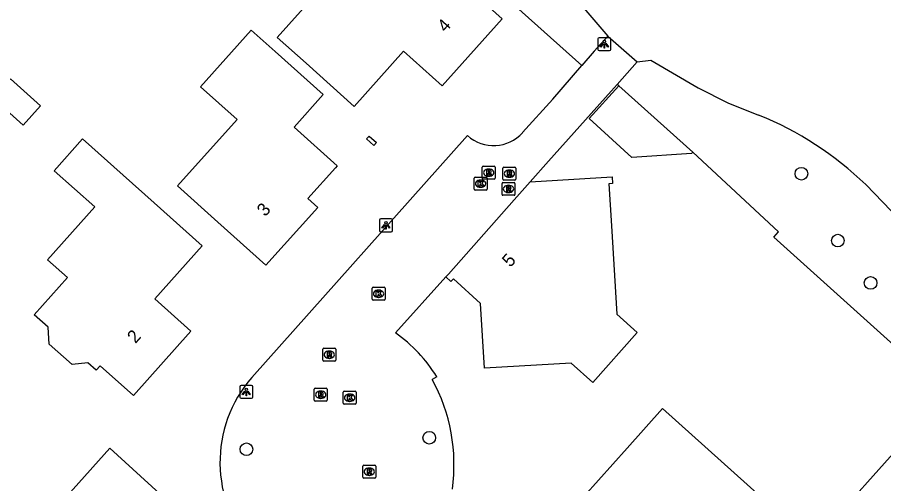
# Model space of a CAD drawing. Extents: x 157663 to 158496, y 379212 to 380934.
# Drawn here: x 158375.9 to 158443, y 380312.2 to 380348.2 of the extents above; entities that cross this region are included whole.
import ezdxf

# ---------------------------------------------------------------- set-up
doc = ezdxf.new("R2010")
doc.units = 0
for name, color, linetype in [('IMGEO_Boom', 7, 'Continuous'), ('IMGEO_Groenvoorziening', 7, 'Continuous'), ('IMGEO_Kolk', 7, 'Continuous'), ('IMGEO_Lichtpunt', 7, 'Continuous'), ('IMGEO_Pand', 7, 'Continuous'), ('IMGEO_Pand_nummerreeks', 7, 'Continuous'), ('IMGEO_Rioolput', 7, 'Continuous'), ('IMGEO_Voetpad_halfverhard', 7, 'Continuous'), ('IMGEO_Voetpad_open', 7, 'Continuous')]:
    doc.layers.add(name, color=color, linetype=linetype)

msp = doc.modelspace()

# ---------------------------------------------------------------- linework, layer by layer
at = {"layer": 'IMGEO_Boom'}
for centre in [(158436.591, 380336.129), (158439.408, 380330.957), (158441.945, 380327.687), (158407.771, 380315.704), (158393.623, 380314.818)]:
    msp.add_circle(centre, 0.489, dxfattribs=at)
at = {"layer": 'IMGEO_Groenvoorziening'}
for points in [[(158419.585, 380344.516), (158384.11, 380376.231)], [(158422.441, 380342.925), (158422.312, 380343.04)], [(158469.277, 380293.915), (158458.305, 380303.73), (158457.948, 380310.102), (158434.449, 380331.217), (158434.819, 380331.631), (158428.17, 380337.802)]]:
    msp.add_lwpolyline(points, dxfattribs=at)
at = {"layer": 'IMGEO_Kolk'}
for p, q in [((158411.253, 380334.938), (158411.253, 380335.79)), ((158411.328, 380335.864), (158412.18, 380335.864)), ((158411.741, 380335.644), (158411.766, 380335.644)), ((158412.254, 380335.79), (158412.254, 380334.938)), ((158412.18, 380334.864), (158411.328, 380334.864)), ((158411.764, 380335.084), (158411.739, 380335.084)), ((158403.353, 380326.418), (158403.353, 380327.27)), ((158403.428, 380327.344), (158404.28, 380327.344)), ((158404.354, 380327.27), (158404.354, 380326.418)), ((158403.841, 380327.124), (158403.866, 380327.124)), ((158404.28, 380326.344), (158403.428, 380326.344)), ((158403.864, 380326.564), (158403.839, 380326.564)), ((158401.112, 380318.375), (158401.112, 380319.227)), ((158401.187, 380319.301), (158402.039, 380319.301)), ((158402.113, 380319.227), (158402.113, 380318.375)), ((158401.6, 380319.081), (158401.625, 380319.081)), ((158402.039, 380318.301), (158401.187, 380318.301)), ((158401.623, 380318.521), (158401.598, 380318.521))]:
    msp.add_line(p, q, dxfattribs=at)
for points in [[(158411.253, 380334.938), (158411.253, 380335.79)], [(158411.328, 380335.864), (158412.18, 380335.864)], [(158411.574, 380335.564), (158411.697, 380335.564), (158411.697, 380335.413), (158411.827, 380335.564), (158411.991, 380335.564), (158411.845, 380335.413), (158411.998, 380335.164), (158411.846, 380335.164), (158411.761, 380335.328), (158411.697, 380335.261), (158411.697, 380335.164), (158411.574, 380335.164), (158411.574, 380335.564)], [(158412.254, 380335.79), (158412.254, 380334.938)], [(158412.18, 380334.864), (158411.328, 380334.864)], [(158403.353, 380326.418), (158403.353, 380327.27)], [(158403.428, 380327.344), (158404.28, 380327.344)], [(158404.354, 380327.27), (158404.354, 380326.418)], [(158403.674, 380327.044), (158403.797, 380327.044), (158403.797, 380326.893), (158403.927, 380327.044), (158404.091, 380327.044), (158403.945, 380326.893), (158404.098, 380326.644), (158403.946, 380326.644), (158403.861, 380326.808), (158403.797, 380326.741), (158403.797, 380326.644), (158403.674, 380326.644), (158403.674, 380327.044)], [(158404.28, 380326.344), (158403.428, 380326.344)], [(158401.112, 380318.375), (158401.112, 380319.227)], [(158401.187, 380319.301), (158402.039, 380319.301)], [(158402.113, 380319.227), (158402.113, 380318.375)], [(158401.433, 380319.001), (158401.556, 380319.001), (158401.556, 380318.85), (158401.686, 380319.001), (158401.85, 380319.001), (158401.704, 380318.85), (158401.857, 380318.601), (158401.705, 380318.601), (158401.62, 380318.765), (158401.556, 380318.698), (158401.556, 380318.601), (158401.433, 380318.601), (158401.433, 380319.001)], [(158402.039, 380318.301), (158401.187, 380318.301)]]:
    msp.add_lwpolyline(points, dxfattribs=at)
for centre, start, end in [((158411.33, 380335.788), 91.55205, 178.44795), ((158411.33, 380335.788), 91.55205, 178.44795), ((158412.178, 380335.788), 1.55205, 88.44795), ((158412.178, 380335.788), 1.55205, 88.44795), ((158411.33, 380334.94), 181.55205, 268.44795), ((158411.33, 380334.94), 181.55205, 268.44795), ((158412.178, 380334.94), 271.55205, 358.44795), ((158412.178, 380334.94), 271.55205, 358.44795), ((158403.43, 380327.268), 91.55205, 178.44795), ((158403.43, 380327.268), 91.55205, 178.44795), ((158404.278, 380327.268), 1.55205, 88.44795), ((158404.278, 380327.268), 1.55205, 88.44795), ((158403.43, 380326.42), 181.55205, 268.44795), ((158403.43, 380326.42), 181.55205, 268.44795), ((158404.278, 380326.42), 271.55205, 358.44795), ((158404.278, 380326.42), 271.55205, 358.44795), ((158401.189, 380319.225), 91.55205, 178.44795), ((158401.189, 380319.225), 91.55205, 178.44795), ((158402.037, 380319.225), 1.55205, 88.44795), ((158402.037, 380319.225), 1.55205, 88.44795), ((158401.189, 380318.377), 181.55205, 268.44795), ((158401.189, 380318.377), 181.55205, 268.44795), ((158402.037, 380318.377), 271.55205, 358.44795), ((158402.037, 380318.377), 271.55205, 358.44795)]:
    msp.add_arc(centre, 0.0765, start, end, dxfattribs=at)
for centre, major_axis, ratio, start_param, end_param in [((158411.74, 380335.364), (-0.387, 0.002), 0.722429, 4.712389, 7.853982), ((158411.765, 380335.364), (-0.39, 0.002), 0.717154, 1.570796, 4.712389), ((158403.84, 380326.844), (-0.387, 0.002), 0.722429, 4.712389, 7.853982), ((158403.865, 380326.844), (-0.39, 0.002), 0.717154, 1.570796, 4.712389), ((158401.599, 380318.801), (-0.387, 0.002), 0.722429, 4.712389, 7.853982), ((158401.624, 380318.801), (-0.39, 0.002), 0.717154, 1.570796, 4.712389)]:
    msp.add_ellipse(centre, major_axis=major_axis, ratio=ratio, start_param=start_param, end_param=end_param, dxfattribs=at)
at = {"layer": 'IMGEO_Lichtpunt'}
for p, q in [((158420.832, 380346.557), (158420.832, 380345.75)), ((158420.832, 380346.557), (158420.832, 380345.75)), ((158421.734, 380346.652), (158420.926, 380346.652)), ((158421.734, 380346.652), (158420.926, 380346.652)), ((158421.828, 380345.75), (158421.828, 380346.557)), ((158421.828, 380345.75), (158421.828, 380346.557)), ((158420.926, 380345.656), (158421.734, 380345.656)), ((158420.926, 380345.656), (158421.734, 380345.656)), ((158404.825, 380332.632), (158404.017, 380332.632)), ((158404.825, 380332.632), (158404.017, 380332.632)), ((158403.923, 380332.537), (158403.923, 380331.73)), ((158403.923, 380332.537), (158403.923, 380331.73)), ((158404.919, 380331.73), (158404.919, 380332.537)), ((158404.919, 380331.73), (158404.919, 380332.537)), ((158404.017, 380331.636), (158404.825, 380331.636)), ((158404.017, 380331.636), (158404.825, 380331.636)), ((158393.111, 380319.659), (158393.111, 380318.852)), ((158393.111, 380319.659), (158393.111, 380318.852)), ((158394.013, 380319.754), (158393.205, 380319.754)), ((158394.013, 380319.754), (158393.205, 380319.754)), ((158394.107, 380318.852), (158394.107, 380319.659)), ((158394.107, 380318.852), (158394.107, 380319.659)), ((158393.205, 380318.758), (158394.013, 380318.758)), ((158393.205, 380318.758), (158394.013, 380318.758))]:
    msp.add_line(p, q, dxfattribs=at)
for points in [[(158421.206, 380346.221), (158421.245, 380346.193), (158421.057, 380345.931), (158421.019, 380345.958), (158421.206, 380346.221)], [(158421.308, 380346.173), (158421.355, 380346.173), (158421.355, 380345.851), (158421.308, 380345.851), (158421.308, 380346.173)], [(158421.418, 380346.193), (158421.456, 380346.22), (158421.643, 380345.958), (158421.604, 380345.93), (158421.418, 380346.193)], [(158404.297, 380332.201), (158404.336, 380332.173), (158404.148, 380331.911), (158404.11, 380331.938), (158404.297, 380332.201)], [(158404.399, 380332.153), (158404.446, 380332.153), (158404.446, 380331.831), (158404.399, 380331.831), (158404.399, 380332.153)], [(158404.509, 380332.173), (158404.547, 380332.2), (158404.734, 380331.938), (158404.695, 380331.91), (158404.509, 380332.173)], [(158393.485, 380319.323), (158393.524, 380319.295), (158393.336, 380319.033), (158393.298, 380319.06), (158393.485, 380319.323)], [(158393.587, 380319.275), (158393.634, 380319.275), (158393.634, 380318.953), (158393.587, 380318.953), (158393.587, 380319.275)], [(158393.697, 380319.295), (158393.735, 380319.322), (158393.922, 380319.06), (158393.883, 380319.032), (158393.697, 380319.295)]]:
    msp.add_lwpolyline(points, dxfattribs=at)
for centre in [(158421.331, 380346.355), (158404.422, 380332.335), (158393.61, 380319.457)]:
    msp.add_circle(centre, 0.0994, dxfattribs=at)
for centre, start, end in [((158420.926, 380346.557), 90, 180), ((158420.926, 380346.557), 90, 180), ((158421.734, 380346.557), 0, 90), ((158421.734, 380346.557), 0, 90), ((158420.926, 380345.75), 180, 270), ((158420.926, 380345.75), 180, 270), ((158421.734, 380345.75), 270, 0), ((158421.734, 380345.75), 270, 360), ((158404.017, 380332.537), 90, 180), ((158404.017, 380332.537), 90, 180), ((158404.825, 380332.537), 0, 90), ((158404.825, 380332.537), 0, 90), ((158404.017, 380331.73), 180, 270), ((158404.017, 380331.73), 180, 270), ((158404.825, 380331.73), 270, 0), ((158404.825, 380331.73), 270, 360), ((158393.205, 380319.659), 90, 180), ((158393.205, 380319.659), 90, 180), ((158394.013, 380319.659), 0, 90), ((158394.013, 380319.659), 0, 90), ((158393.205, 380318.852), 180, 270), ((158393.205, 380318.852), 180, 270), ((158394.013, 380318.852), 270, 0), ((158394.013, 380318.852), 270, 360)]:
    msp.add_arc(centre, 0.0946, start, end, dxfattribs=at)
at = {"layer": 'IMGEO_Pand'}
for points in [[(158396.001, 380346.677), (158399.838, 380350.967), (158398.148, 380352.478), (158402.774, 380357.649), (158409.697, 380351.455), (158413.423, 380348.121), (158408.781, 380342.932), (158405.788, 380345.611), (158401.967, 380341.34), (158398.241, 380344.674), (158396.001, 380346.677)], [(158393.996, 380347.248), (158395.843, 380345.59), (158399.562, 380342.249), (158397.311, 380339.742), (158400.653, 380336.741), (158400.512, 380336.585), (158398.381, 380334.212), (158399.143, 380333.527), (158395.118, 380329.046), (158391.398, 380332.387), (158388.283, 380335.185), (158392.892, 380340.316), (158390.057, 380342.863), (158393.996, 380347.248)], [(158374.005, 380341.963), (158375.351, 380343.468), (158377.672, 380341.392), (158376.326, 380339.887), (158374.005, 380341.963)], [(158428.17, 380337.802), (158428.07, 380337.69), (158423.469, 380337.38), (158420.147, 380340.411), (158422.441, 380342.925)], [(158428.17, 380337.802), (158422.441, 380342.925)], [(158381.871, 380333.563), (158378.74, 380336.365), (158380.94, 380338.824), (158384.071, 380336.022), (158386.47, 380333.876), (158390.196, 380330.543), (158386.537, 380326.452), (158389.318, 380323.964), (158384.867, 380318.989), (158382.307, 380321.279), (158381.991, 380320.927), (158381.336, 380321.513), (158380.122, 380321.377), (158378.36, 380322.953), (158378.265, 380324.261), (158377.197, 380325.216), (158379.773, 380328.095), (158378.221, 380329.483), (158381.871, 380333.563)], [(158403.126, 380339.049), (158403.692, 380338.541), (158403.485, 380338.311), (158402.919, 380338.819), (158403.126, 380339.049)], [(158415.58, 380335.504), (158421.939, 380335.891), (158421.97, 380335.372), (158421.69, 380335.355), (158421.883, 380332.091), (158422.286, 380325.266), (158423.88, 380323.85), (158420.448, 380319.987), (158418.771, 380321.478), (158412.05, 380321.081), (158411.754, 380326.085), (158409.64, 380328.004), (158409.455, 380327.794), (158409.069, 380328.143)], [(158409.069, 380328.143), (158409.255, 380328.353), (158414.354, 380334.118), (158415.58, 380335.504)], [(158431.644, 380304.153), (158428.306, 380300.43), (158427.876, 380300.815), (158428.058, 380301.018), (158428.302, 380300.798), (158428.968, 380301.54), (158426.346, 380303.896), (158427.024, 380304.652), (158424.776, 380306.68), (158419.756, 380311.18), (158423.094, 380314.903), (158425.845, 380317.972), (158435.928, 380308.932), (158431.644, 380304.153)], [(158388.658, 380309.781), (158386.027, 380306.778), (158387.003, 380305.924), (158384.635, 380303.221), (158386.662, 380301.445), (158383.239, 380297.562), (158381.298, 380299.274), (158378.522, 380296.432), (158374.419, 380300.086), (158371.82, 380302.401), (158374.502, 380305.388), (158383.041, 380314.899), (158388.658, 380309.781)], [(158445.302, 380293.598), (158441.969, 380289.87), (158438.9, 380292.614), (158438.115, 380291.736), (158433.344, 380296.001), (158438.969, 380302.293), (158435.538, 380305.361), (158438.871, 380309.089), (158443.904, 380314.718), (158449.078, 380310.092), (158444.955, 380305.481), (158451.053, 380300.03), (158445.302, 380293.598)]]:
    msp.add_lwpolyline(points, dxfattribs=at)
at = {"layer": 'IMGEO_Rioolput'}
for p, q in [((158411.952, 380336.716), (158412.804, 380336.716)), ((158411.877, 380335.79), (158411.877, 380336.642)), ((158412.365, 380336.496), (158412.39, 380336.496)), ((158412.878, 380336.642), (158412.878, 380335.79)), ((158413.481, 380335.713), (158413.481, 380336.565)), ((158413.556, 380336.639), (158414.408, 380336.639)), ((158413.969, 380336.419), (158413.994, 380336.419)), ((158414.482, 380336.565), (158414.482, 380335.713)), ((158412.804, 380335.716), (158411.952, 380335.716)), ((158412.388, 380335.936), (158412.363, 380335.936)), ((158413.409, 380334.535), (158413.409, 380335.387)), ((158413.484, 380335.461), (158414.336, 380335.461)), ((158414.408, 380335.639), (158413.556, 380335.639)), ((158413.992, 380335.859), (158413.967, 380335.859)), ((158414.41, 380335.387), (158414.41, 380334.535)), ((158413.92, 380334.681), (158413.895, 380334.681)), ((158413.897, 380335.241), (158413.922, 380335.241)), ((158414.336, 380334.461), (158413.484, 380334.461)), ((158399.61, 380322.63), (158400.462, 380322.63)), ((158399.535, 380321.704), (158399.535, 380322.556)), ((158400.023, 380322.41), (158400.048, 380322.41)), ((158400.536, 380322.556), (158400.536, 380321.704)), ((158400.462, 380321.63), (158399.61, 380321.63)), ((158400.046, 380321.85), (158400.021, 380321.85)), ((158398.87, 380318.606), (158398.87, 380319.458)), ((158398.945, 380319.532), (158399.797, 380319.532)), ((158399.358, 380319.312), (158399.383, 380319.312)), ((158399.871, 380319.458), (158399.871, 380318.606)), ((158399.381, 380318.752), (158399.356, 380318.752)), ((158399.797, 380318.532), (158398.945, 380318.532)), ((158402.625, 380312.654), (158402.625, 380313.506)), ((158402.7, 380313.58), (158403.552, 380313.58)), ((158403.113, 380313.36), (158403.138, 380313.36)), ((158403.626, 380313.506), (158403.626, 380312.654)), ((158403.552, 380312.58), (158402.7, 380312.58)), ((158403.136, 380312.8), (158403.111, 380312.8))]:
    msp.add_line(p, q, dxfattribs=at)
for points in [[(158411.952, 380336.716), (158412.804, 380336.716)], [(158411.877, 380335.79), (158411.877, 380336.642)], [(158412.466, 380336.414), (158412.214, 380336.416), (158412.214, 380336.016)], [(158412.214, 380336.016), (158412.338, 380336.016), (158412.338, 380336.178), (158412.349, 380336.178)], [(158412.392, 380336.335), (158412.338, 380336.335), (158412.338, 380336.254)], [(158412.338, 380336.254), (158412.39, 380336.254)], [(158412.396, 380336.149), (158412.467, 380336.016), (158412.607, 380336.016), (158412.542, 380336.142)], [(158412.878, 380336.642), (158412.878, 380335.79)], [(158413.481, 380335.713), (158413.481, 380336.565)], [(158413.556, 380336.639), (158414.408, 380336.639)], [(158414.07, 380336.337), (158413.818, 380336.339), (158413.818, 380335.939)], [(158413.818, 380335.939), (158413.942, 380335.939), (158413.942, 380336.101), (158413.953, 380336.101)], [(158413.996, 380336.258), (158413.942, 380336.258), (158413.942, 380336.177)], [(158413.942, 380336.177), (158413.994, 380336.177)], [(158414, 380336.072), (158414.071, 380335.939), (158414.211, 380335.939), (158414.146, 380336.065)], [(158414.482, 380336.565), (158414.482, 380335.713)], [(158412.804, 380335.716), (158411.952, 380335.716)], [(158413.409, 380334.535), (158413.409, 380335.387)], [(158413.484, 380335.461), (158414.336, 380335.461)], [(158414.408, 380335.639), (158413.556, 380335.639)], [(158414.41, 380335.387), (158414.41, 380334.535)], [(158413.998, 380335.159), (158413.746, 380335.161), (158413.746, 380334.761)], [(158413.746, 380334.761), (158413.87, 380334.761), (158413.87, 380334.923), (158413.881, 380334.923)], [(158413.924, 380335.08), (158413.87, 380335.08), (158413.87, 380334.999)], [(158413.87, 380334.999), (158413.922, 380334.999)], [(158413.928, 380334.894), (158413.999, 380334.761), (158414.139, 380334.761), (158414.074, 380334.887)], [(158414.336, 380334.461), (158413.484, 380334.461)], [(158399.61, 380322.63), (158400.462, 380322.63)], [(158399.535, 380321.704), (158399.535, 380322.556)], [(158400.124, 380322.328), (158399.872, 380322.33), (158399.872, 380321.93)], [(158399.872, 380321.93), (158399.996, 380321.93), (158399.996, 380322.092), (158400.007, 380322.092)], [(158400.05, 380322.249), (158399.996, 380322.249), (158399.996, 380322.168)], [(158399.996, 380322.168), (158400.048, 380322.168)], [(158400.054, 380322.063), (158400.125, 380321.93), (158400.265, 380321.93), (158400.2, 380322.056)], [(158400.536, 380322.556), (158400.536, 380321.704)], [(158400.462, 380321.63), (158399.61, 380321.63)], [(158398.87, 380318.606), (158398.87, 380319.458)], [(158398.945, 380319.532), (158399.797, 380319.532)], [(158399.459, 380319.23), (158399.207, 380319.232), (158399.207, 380318.832)], [(158399.871, 380319.458), (158399.871, 380318.606)], [(158399.207, 380318.832), (158399.331, 380318.832), (158399.331, 380318.994), (158399.342, 380318.994)], [(158399.385, 380319.151), (158399.331, 380319.151), (158399.331, 380319.07)], [(158399.331, 380319.07), (158399.383, 380319.07)], [(158399.389, 380318.965), (158399.46, 380318.832), (158399.6, 380318.832), (158399.535, 380318.958)], [(158399.797, 380318.532), (158398.945, 380318.532)], [(158402.625, 380312.654), (158402.625, 380313.506)], [(158402.7, 380313.58), (158403.552, 380313.58)], [(158403.214, 380313.278), (158402.962, 380313.28), (158402.962, 380312.88)], [(158403.14, 380313.199), (158403.086, 380313.199), (158403.086, 380313.118)], [(158403.626, 380313.506), (158403.626, 380312.654)], [(158403.552, 380312.58), (158402.7, 380312.58)], [(158402.962, 380312.88), (158403.086, 380312.88), (158403.086, 380313.042), (158403.097, 380313.042)], [(158403.086, 380313.118), (158403.138, 380313.118)], [(158403.144, 380313.013), (158403.215, 380312.88), (158403.355, 380312.88), (158403.29, 380313.006)]]:
    msp.add_lwpolyline(points, dxfattribs=at)
for centre, radius, start, end in [((158411.954, 380336.64), 0.0765, 91.55205, 178.44795), ((158411.954, 380336.64), 0.0765, 91.55205, 178.44795), ((158412.802, 380336.64), 0.0765, 1.55205, 88.44795), ((158412.802, 380336.64), 0.0765, 1.55205, 88.44795), ((158412.348, 380336.125), 0.0533, 26.02933, 88.69889), ((158412.374, 380336.443), 0.19, 274.7715, 282.96867), ((158412.398, 380336.239), 0.0964, 77.00612, 93.18647), ((158412.412, 380336.296), 0.0378, 276.66336, 79.67722), ((158412.465, 380336.304), 0.109, 350.36119, 89.41601), ((158412.463, 380336.304), 0.112, 277.58423, 350.98172), ((158412.447, 380336.089), 0.108, 29.51342, 73.79051), ((158413.558, 380336.563), 0.0765, 91.55205, 178.44795), ((158413.558, 380336.563), 0.0765, 91.55205, 178.44795), ((158413.952, 380336.048), 0.0533, 26.02933, 88.69889), ((158413.978, 380336.366), 0.19, 274.7715, 282.96867), ((158414.002, 380336.162), 0.0964, 77.00612, 93.18647), ((158414.016, 380336.219), 0.0378, 276.66336, 79.67722), ((158414.069, 380336.227), 0.109, 350.36119, 89.41601), ((158414.067, 380336.227), 0.112, 277.58423, 350.98172), ((158414.051, 380336.012), 0.108, 29.51342, 73.79051), ((158414.406, 380336.563), 0.0765, 1.55205, 88.44795), ((158414.406, 380336.563), 0.0765, 1.55205, 88.44795), ((158411.954, 380335.792), 0.0765, 181.55205, 268.44795), ((158411.954, 380335.792), 0.0765, 181.55205, 268.44795), ((158412.802, 380335.792), 0.0765, 271.55205, 358.44795), ((158412.802, 380335.792), 0.0765, 271.55205, 358.44795), ((158413.486, 380335.385), 0.0765, 91.55205, 178.44795), ((158413.486, 380335.385), 0.0765, 91.55205, 178.44795), ((158413.558, 380335.715), 0.0765, 181.55205, 268.44795), ((158413.558, 380335.715), 0.0765, 181.55205, 268.44795), ((158414.334, 380335.385), 0.0765, 1.55205, 88.44795), ((158414.334, 380335.385), 0.0765, 1.55205, 88.44795), ((158414.406, 380335.715), 0.0765, 271.55205, 358.44795), ((158414.406, 380335.715), 0.0765, 271.55205, 358.44795), ((158413.88, 380334.87), 0.0533, 26.02933, 88.69889), ((158413.906, 380335.188), 0.19, 274.7715, 282.96867), ((158413.93, 380334.984), 0.0964, 77.00612, 93.18647), ((158413.944, 380335.041), 0.0378, 276.66336, 79.67722), ((158413.997, 380335.049), 0.109, 350.36119, 89.41601), ((158413.995, 380335.049), 0.112, 277.58423, 350.98172), ((158413.979, 380334.834), 0.108, 29.51342, 73.79051), ((158413.486, 380334.537), 0.0765, 181.55205, 268.44795), ((158413.486, 380334.537), 0.0765, 181.55205, 268.44795), ((158414.334, 380334.537), 0.0765, 271.55205, 358.44795), ((158414.334, 380334.537), 0.0765, 271.55205, 358.44795), ((158399.612, 380322.554), 0.0765, 91.55205, 178.44795), ((158399.612, 380322.554), 0.0765, 91.55205, 178.44795), ((158400.46, 380322.554), 0.0765, 1.55205, 88.44795), ((158400.46, 380322.554), 0.0765, 1.55205, 88.44795), ((158400.006, 380322.039), 0.0533, 26.02933, 88.69889), ((158400.032, 380322.357), 0.19, 274.7715, 282.96867), ((158400.056, 380322.153), 0.0964, 77.00612, 93.18647), ((158400.07, 380322.21), 0.0378, 276.66336, 79.67722), ((158400.123, 380322.218), 0.109, 350.36119, 89.41601), ((158400.121, 380322.218), 0.112, 277.58423, 350.98172), ((158400.105, 380322.003), 0.108, 29.51342, 73.79051), ((158399.612, 380321.706), 0.0765, 181.55205, 268.44795), ((158399.612, 380321.706), 0.0765, 181.55205, 268.44795), ((158400.46, 380321.706), 0.0765, 271.55205, 358.44795), ((158400.46, 380321.706), 0.0765, 271.55205, 358.44795), ((158398.947, 380319.456), 0.0765, 91.55205, 178.44795), ((158398.947, 380319.456), 0.0765, 91.55205, 178.44795), ((158399.458, 380319.12), 0.109, 350.36119, 89.41601), ((158399.795, 380319.456), 0.0765, 1.55205, 88.44795), ((158399.795, 380319.456), 0.0765, 1.55205, 88.44795), ((158398.947, 380318.608), 0.0765, 181.55205, 268.44795), ((158398.947, 380318.608), 0.0765, 181.55205, 268.44795), ((158399.341, 380318.941), 0.0533, 26.02933, 88.69889), ((158399.367, 380319.259), 0.19, 274.7715, 282.96867), ((158399.391, 380319.055), 0.0964, 77.00612, 93.18647), ((158399.405, 380319.112), 0.0378, 276.66336, 79.67722), ((158399.456, 380319.12), 0.112, 277.58423, 350.98172), ((158399.44, 380318.905), 0.108, 29.51342, 73.79051), ((158399.795, 380318.608), 0.0765, 271.55205, 358.44795), ((158399.795, 380318.608), 0.0765, 271.55205, 358.44795), ((158402.702, 380313.504), 0.0765, 91.55205, 178.44795), ((158402.702, 380313.504), 0.0765, 91.55205, 178.44795), ((158403.146, 380313.103), 0.0964, 77.00612, 93.18647), ((158403.16, 380313.16), 0.0378, 276.66336, 79.67722), ((158403.213, 380313.168), 0.109, 350.36119, 89.41601), ((158403.55, 380313.504), 0.0765, 1.55205, 88.44795), ((158403.55, 380313.504), 0.0765, 1.55205, 88.44795), ((158402.702, 380312.656), 0.0765, 181.55205, 268.44795), ((158402.702, 380312.656), 0.0765, 181.55205, 268.44795), ((158403.096, 380312.989), 0.0533, 26.02933, 88.69889), ((158403.122, 380313.307), 0.19, 274.7715, 282.96867), ((158403.211, 380313.168), 0.112, 277.58423, 350.98172), ((158403.195, 380312.953), 0.108, 29.51342, 73.79051), ((158403.55, 380312.656), 0.0765, 271.55205, 358.44795), ((158403.55, 380312.656), 0.0765, 271.55205, 358.44795)]:
    msp.add_arc(centre, radius, start, end, dxfattribs=at)
for centre, major_axis, ratio, start_param, end_param in [((158412.364, 380336.216), (-0.387, 0.002), 0.722429, 4.712389, 7.853982), ((158412.389, 380336.216), (-0.39, 0.002), 0.717154, 1.570796, 4.712389), ((158413.968, 380336.139), (-0.387, 0.002), 0.722429, 4.712389, 7.853982), ((158413.993, 380336.139), (-0.39, 0.002), 0.717154, 1.570796, 4.712389), ((158413.896, 380334.961), (-0.387, 0.002), 0.722429, 4.712389, 7.853982), ((158413.921, 380334.961), (-0.39, 0.002), 0.717154, 1.570796, 4.712389), ((158400.022, 380322.13), (-0.387, 0.002), 0.722429, 4.712389, 7.853982), ((158400.047, 380322.13), (-0.39, 0.002), 0.717154, 1.570796, 4.712389), ((158399.357, 380319.032), (-0.387, 0.002), 0.722429, 4.712389, 7.853982), ((158399.382, 380319.032), (-0.39, 0.002), 0.717154, 1.570796, 4.712389), ((158403.112, 380313.08), (-0.387, 0.002), 0.722429, 4.712389, 7.853982), ((158403.137, 380313.08), (-0.39, 0.002), 0.717154, 1.570796, 4.712389)]:
    msp.add_ellipse(centre, major_axis=major_axis, ratio=ratio, start_param=start_param, end_param=end_param, dxfattribs=at)
at = {"layer": 'IMGEO_Voetpad_halfverhard'}
for points in [[(158369.975, 380402.34), (158402.947, 380379.387), (158405.765, 380376.056), (158408.791, 380371.576), (158410.836, 380367.337), (158413.645, 380359.519), (158415.028, 380355.312), (158418.197, 380350.76), (158421.612, 380346.776)], [(158423.866, 380344.782), (158424.917, 380344.915), (158428.585, 380342.765), (158430.881, 380341.603), (158433.276, 380340.664)], [(158441.566, 380335.289), (158455.239, 380321.117)]]:
    msp.add_lwpolyline(points, dxfattribs=at)
msp.add_arc((158423.714, 380316.836), 25.675, 45.94876, 68.13478, dxfattribs=at)
at = {"layer": 'IMGEO_Voetpad_open'}
for points in [[(158421.612, 380346.776), (158420.553, 380345.607), (158419.585, 380344.516)], [(158421.612, 380346.776), (158423.866, 380344.782)], [(158422.312, 380343.04), (158423.866, 380344.782)], [(158415.006, 380339.308), (158417.337, 380341.89), (158419.585, 380344.516)], [(158422.312, 380343.04), (158421.858, 380342.531), (158417.015, 380337.103), (158415.58, 380335.504)], [(158394.031, 380320.367), (158410.74, 380339.08)], [(158409.069, 380328.143), (158405.166, 380323.813)], [(158408.355, 380320.423), (158408.011, 380320.212)]]:
    msp.add_lwpolyline(points, dxfattribs=at)
for centre, radius, start, end in [((158412.757, 380341.356), 3.042, 228.44986, 317.66876), ((158398.563, 380314.406), 11.493, 31.5683, 54.93182), ((158401.513, 380313.822), 9.941, 138.82146, 222.64537), ((158395.922, 380313.62), 13.77, 352.12946, 28.6051)]:
    msp.add_arc(centre, radius, start, end, dxfattribs=at)

# ---------------------------------------------------------------- texts
at = {"layer": 'IMGEO_Pand_nummerreeks'}
for s, rotation, p in [('4', 48.18467, (158409.04, 380347.002)), ('3', 48.06864, (158395.072, 380332.765)), ('5', 48.38056, (158414.056, 380328.844)), ('2', 48.18002, (158385.029, 380322.949))]:
    msp.add_text(s, height=1, rotation=rotation, dxfattribs=at).set_placement(p)

doc.saveas('drawing.dxf')
